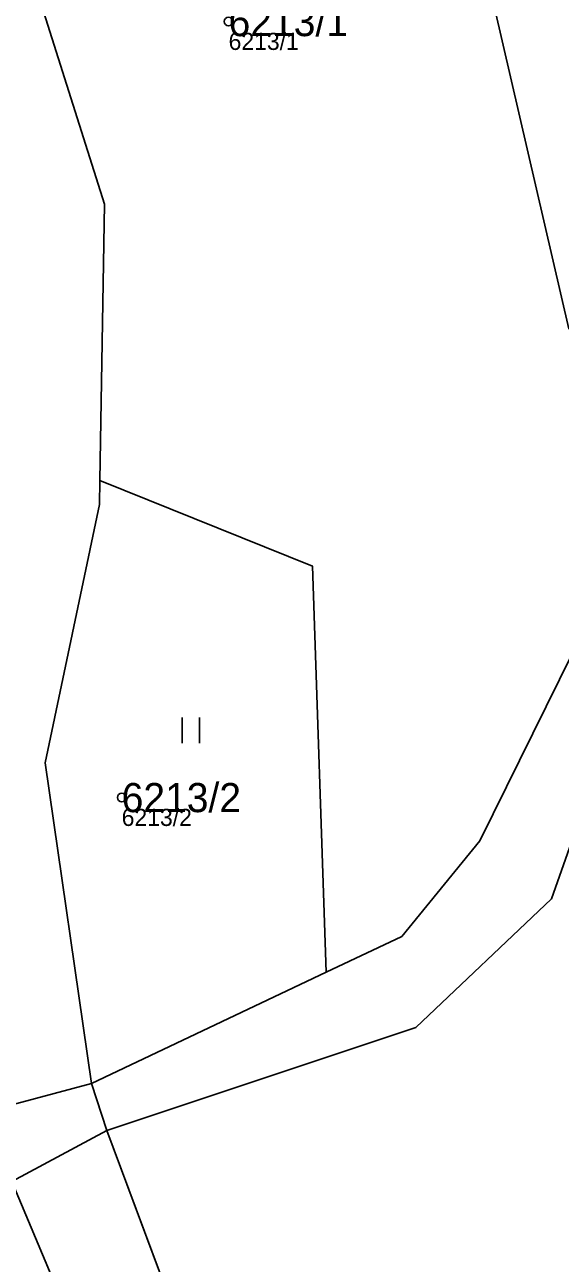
# Model space of a CAD drawing. Extents: x -690132 to -685994, y -975441 to -972444.
# Drawn here: x -689064 to -689032.9, y -974780.1 to -974707.8 of the extents above; entities that cross this region are included whole.
import ezdxf

# ---------------------------------------------------------------- set-up
doc = ezdxf.new("R2010")
doc.units = 0
for name, color, linetype in [('Definiční body', 7, 'Continuous'), ('Hranice parcel', 7, 'Continuous'), ('Parcelní čísla', 7, 'Continuous'), ('Polygon parcely', 7, 'Continuous'), ('Vnitřní kresba', 7, 'Continuous'), ('Značky kultur', 7, 'Continuous')]:
    doc.layers.add(name, color=color, linetype=linetype)

msp = doc.modelspace()

# ---------------------------------------------------------------- linework, layer by layer
at = {"layer": 'Definiční body'}
for centre in [(-689052.17, -974707.66), (-689058.4, -974752.93)]:
    msp.add_circle(centre, 0.25, dxfattribs=at)
at = {"layer": 'Hranice parcel'}
for p, q in [((-689046.48, -974763.12), (-689060.16, -974769.61)), ((-689060.16, -974769.61), (-689059.26, -974772.35)), ((-689059.26, -974772.35), (-689038.89, -974827.05))]:
    msp.add_line(p, q, dxfattribs=at)
for points in [[(-688997.07, -974725.66), (-689002.47, -974725.65), (-689032.34, -974725.59), (-689038.11, -974700.62), (-689040.04, -974692.25), (-689046.22, -974667.61), (-689020.9, -974659.41)], [(-689059.68, -974734.44), (-689059.4, -974718.31), (-689063.07, -974706.71)], [(-688997.07, -974725.66), (-688996.52, -974726.98), (-689019.12, -974730.01), (-689026.63, -974734.4), (-689030.59, -974741.35), (-689037.53, -974755.45), (-689042.08, -974761.03), (-689046.48, -974763.12)], [(-689060.16, -974769.61), (-689062.86, -974750.91), (-689059.7, -974735.84), (-689059.68, -974734.44)], [(-689059.68, -974734.44), (-689047.28, -974739.44), (-689046.48, -974763.12)], [(-689016.39, -974738.87), (-689017.98, -974733.89), (-689024.31, -974737.66), (-689027.9, -974743.35), (-689033.36, -974758.83), (-689041.26, -974766.35), (-689059.26, -974772.35)], [(-689043.18, -974827.87), (-689044.47, -974823.78), (-689064.8, -974775.32)]]:
    msp.add_lwpolyline(points, dxfattribs=at)
at = {"layer": 'Polygon parcely'}
for points in [[(-689078.67, -974619.79), (-689072.61, -974693.85), (-689073.43, -974696.47), (-689073.99, -974698.07), (-689070.83, -974701.17), (-689067.63, -974707.9), (-689064.86, -974717.73), (-689065.25, -974734.98), (-689068.42, -974750.91), (-689065.62, -974771.07), (-689064.8, -974775.32), (-689044.47, -974823.78), (-689043.18, -974827.87)], [(-688998.17, -974624.61), (-689067.66, -974656.25), (-689062.1, -974706.46), (-689063.07, -974706.71), (-689059.4, -974718.31), (-689059.68, -974734.44), (-689047.28, -974739.44), (-689046.48, -974763.12), (-689042.08, -974761.03), (-689037.53, -974755.45), (-689030.59, -974741.35)], [(-689038.89, -974827.05), (-689059.26, -974772.35), (-689060.16, -974769.61), (-689062.86, -974750.91), (-689059.7, -974735.84), (-689059.68, -974734.44), (-689059.4, -974718.31), (-689063.07, -974706.71), (-689067.21, -974700.09), (-689067.85, -974696.02), (-689071.13, -974657.83), (-689074.15, -974625.25)], [(-689032.34, -974725.59), (-689038.11, -974700.62), (-689040.04, -974692.25), (-689046.22, -974667.61), (-689020.9, -974659.41)], [(-688999.73, -974833.31), (-689020.57, -974810.89), (-689024.8, -974804.51), (-689027.92, -974797.58), (-689028.56, -974792.5), (-689021.9, -974760.55), (-689018.75, -974740.74), (-689018.38, -974739.93), (-689016.39, -974738.87), (-689017.98, -974733.89), (-689024.31, -974737.66), (-689027.9, -974743.35), (-689033.36, -974758.83), (-689041.26, -974766.35), (-689059.26, -974772.35), (-689038.89, -974827.05)], [(-689030.59, -974741.35), (-689037.53, -974755.45), (-689042.08, -974761.03), (-689046.48, -974763.12), (-689060.16, -974769.61), (-689059.26, -974772.35), (-689041.26, -974766.35), (-689033.36, -974758.83), (-689027.9, -974743.35)], [(-689043.18, -974827.87), (-689044.47, -974823.78), (-689064.8, -974775.32), (-689068.06, -974777.2), (-689083.84, -974784.82), (-689100, -974790.5), (-689101.42, -974790.99), (-689108.27, -974793.35), (-689124.66, -974798.99), (-689124.37, -974800.96), (-689116.35, -974835.31)]]:
    msp.add_lwpolyline(points, dxfattribs=at)
for points in [[(-688997.07, -974725.66), (-688997.64, -974724.07), (-689012.07, -974683.94), (-689020.9, -974659.41), (-689046.22, -974667.61), (-689040.04, -974692.25), (-689038.11, -974700.62), (-689032.34, -974725.59), (-689002.47, -974725.65)], [(-689060.16, -974769.61), (-689046.48, -974763.12), (-689047.28, -974739.44), (-689059.68, -974734.44), (-689059.7, -974735.84), (-689062.86, -974750.91)]]:
    msp.add_lwpolyline(points, close=True, dxfattribs=at)
at = {"layer": 'Vnitřní kresba'}
for p, q in [((-689065.62, -974771.07), (-689060.16, -974769.61)), ((-689059.26, -974772.35), (-689064.8, -974775.32))]:
    msp.add_line(p, q, dxfattribs=at)
at = {"layer": 'Značky kultur'}
for p, q in [((-689054.871, -974749.75), (-689054.871, -974748.25)), ((-689053.87, -974749.75), (-689053.87, -974748.25))]:
    msp.add_line(p, q, dxfattribs=at)

# ---------------------------------------------------------------- texts
at = {"layer": 'Definiční body'}
for s, p in [('6213/1', (-689052.17, -974709.316)), ('6213/2', (-689058.4, -974754.586))]:
    msp.add_text(s, height=1, dxfattribs=at).set_placement(p)
at = {"layer": 'Parcelní čísla'}
for s, p in [('6213/1', (-689052.17, -974708.51)), ('6213/2', (-689058.4, -974753.78))]:
    msp.add_text(s, height=1.7, dxfattribs=at).set_placement(p)

doc.saveas('drawing.dxf')
